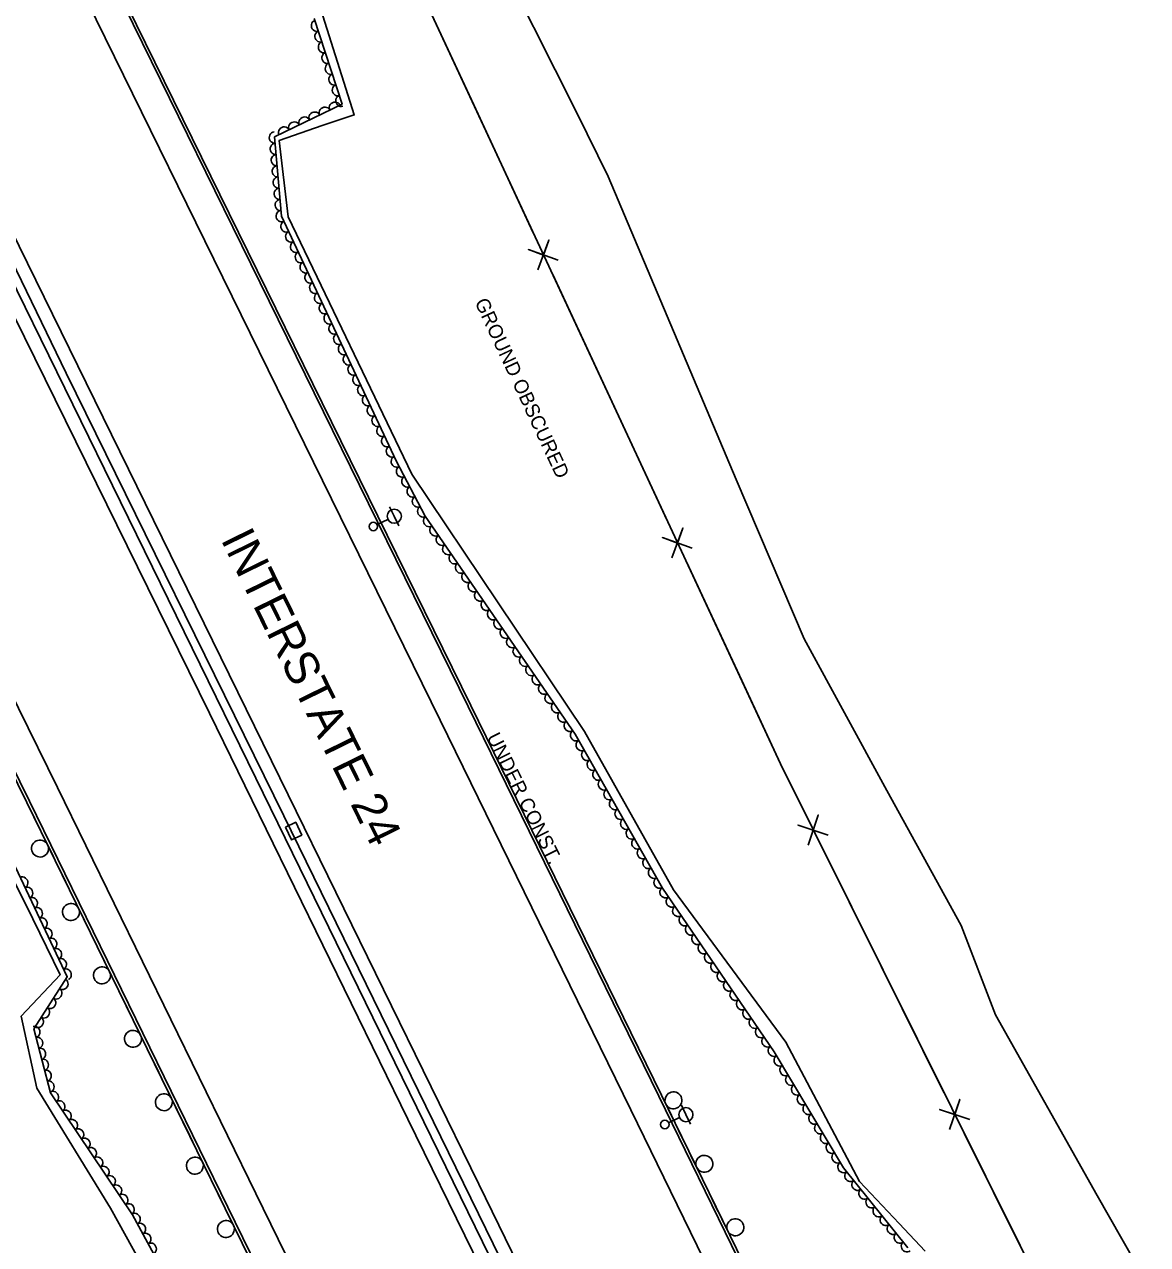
# Model space of a CAD drawing. Extents: x 1746719 to 1766531, y 631721 to 662391.
# Drawn here: x 1762818.3 to 1763216.1, y 636284.6 to 636716.8 of the extents above; entities that cross this region are included whole.
import ezdxf

# ---------------------------------------------------------------- set-up
doc = ezdxf.new("R2010")
doc.units = 0
for name, color, linetype in [('SURVEY - AERIAL SURVEY - Photo Control - Points - Elevations', 7, 'Continuous'), ('SURVEY - AERIAL SURVEY - Photo Control - Points - Locators', 7, 'Continuous'), ('SURVEY - AERIAL SURVEY - Photo Control - Points - Numbers', 7, 'Continuous'), ('SURVEY - AERIAL SURVEY - Photo Control with Text', 7, 'Continuous'), ('SURVEY - CENTERLINE - Existing Roads - Development', 7, 'Continuous'), ('SURVEY - CENTERLINE - Existing Roads Curve Text', 7, 'Continuous'), ('SURVEY - CENTERLINE - Preliminary Curve Text', 7, 'Continuous'), ('SURVEY - CONTROL - Points - Numbers', 7, 'Continuous')]:
    doc.layers.add(name, color=color, linetype=linetype)

msp = doc.modelspace()

# ---------------------------------------------------------------- linework, layer by layer
at = {"layer": 'SURVEY - AERIAL SURVEY - Photo Control - Points - Elevations'}
for points in [[(1763704.89, 634983.66), (1763640.33, 635116.26), (1763572.67, 635254.52), (1763501.45, 635399.63), (1763427.19, 635551.31), (1763340.37, 635728.58), (1763263.89, 635885.41), (1763187.43, 636041.67), (1763122.68, 636173.79), (1763042.99, 636337.18), (1762975.48, 636475.16), (1762847.24, 636736.51)], [(1763695, 634978.85), (1763630.44, 635111.43), (1763562.79, 635249.68), (1763491.57, 635394.79), (1763417.31, 635546.47), (1763330.49, 635723.75), (1763254.01, 635880.59), (1763177.55, 636036.83), (1763112.8, 636168.96), (1763033.11, 636332.35), (1762965.6, 636470.32), (1762837.37, 636731.67)], [(1763641.05, 634952.58), (1763576.52, 635085.11), (1763508.91, 635223.28), (1763437.7, 635368.38), (1763363.42, 635520.08), (1763276.58, 635697.4), (1763200.09, 635854.25), (1763123.66, 636010.44), (1763058.89, 636142.6), (1762979.2, 636306.01), (1762911.72, 636443.92), (1762783.5, 636705.24)], [(1762773.06, 636698.72), (1762814.67, 636613.42), (1762883.84, 636472.89), (1762954.11, 636329.07), (1763023.11, 636188.11), (1763074.26, 636083.06), (1763161.07, 635905.77), (1763211.77, 635802.95), (1763267.45, 635689.5), (1763370.88, 635477.29), (1763451.14, 635313.44)], [(1762719.13, 636672.41), (1762760.79, 636587.02), (1762829.97, 636446.47), (1762900.21, 636302.71), (1762969.19, 636161.79), (1763020.34, 636056.74), (1763107.22, 635879.31), (1763157.93, 635776.46), (1763213.56, 635663.14), (1763316.97, 635450.95), (1763397.25, 635287.05)], [(1762709.25, 636667.59), (1762750.92, 636582.18), (1762820.1, 636441.63), (1762890.33, 636297.87), (1762959.31, 636156.96), (1763010.46, 636051.91), (1763097.34, 635874.45), (1763148.06, 635771.61), (1763203.67, 635658.31), (1763307.08, 635446.12), (1763387.38, 635282.21)]]:
    msp.add_lwpolyline(points, dxfattribs=at)
at = {"layer": 'SURVEY - AERIAL SURVEY - Photo Control - Points - Locators'}
for points in [[(1762855.72, 636761.66), (1762915.79, 636794.06), (1762948.96, 636813.36), (1762952.81, 636806.93), (1763013.9, 636685.45), (1763025.09, 636662.89), (1763070.4, 636555.62), (1763094.41, 636499.13), (1763123.77, 636445.46), (1763150.07, 636397.69), (1763162.17, 636366.06), (1763198.22, 636302.04), (1763238.5, 636231.32), (1763273.29, 636158.17), (1763313.15, 636074.51), (1763350.67, 635995.46), (1763380.26, 635934.07), (1763411.62, 635868.46), (1763466.91, 635754.2), (1763477.33, 635732.13), (1763497.46, 635693.59), (1763531.02, 635629.76), (1763548.12, 635593.75), (1763602.09, 635502.11)], [(1763137.27, 636282.28), (1763128.15, 636292.06), (1763114.09, 636306.95), (1763087.96, 636356.32), (1763048.16, 636410.3), (1763016.65, 636466.34), (1762955.51, 636557.48), (1762911.75, 636648.59), (1762908.47, 636675.64), (1762923.79, 636681.03), (1762935.13, 636684.77), (1762923.96, 636719.84)], [(1762686.72, 636660.03), (1762686.19, 636648.39), (1762701.82, 636634.6), (1762718.17, 636611.05), (1762743.7, 636567.48), (1762763.62, 636517.54), (1762762.41, 636485.14), (1762774.44, 636474), (1762782.25, 636443.41), (1762804.14, 636433.94), (1762818.93, 636404.82), (1762830.94, 636380.23), (1762817.12, 636365.53), (1762822.71, 636340.06), (1762848.83, 636297.5), (1762876.64, 636247.08)]]:
    msp.add_lwpolyline(points, dxfattribs=at)
at = {"layer": 'SURVEY - AERIAL SURVEY - Photo Control - Points - Numbers'}
for points in [[(1763446.24, 635514.67), (1763428.09, 635551.75), (1763341.27, 635729.02), (1763264.79, 635885.85), (1763188.33, 636042.11), (1763123.58, 636174.23), (1763043.89, 636337.61), (1762976.38, 636475.6), (1762848.14, 636736.95)], [(1763635.49, 634947.88), (1763550.57, 635121.13), (1763412.96, 635402), (1763296.92, 635639.14), (1763179.78, 635878.6), (1763016.73, 636211.43), (1762900.31, 636449.87), (1762810.07, 636633.97), (1762777.65, 636700.23)], [(1762780.33, 636702.09), (1762833.11, 636593.25), (1762910.17, 636436.51), (1763005.6, 636241.46), (1763118.37, 636010.26), (1763219.08, 635804.06), (1763329.74, 635578.22), (1763441.15, 635350.94), (1763538.42, 635152.66), (1763637.77, 634949.46)], [(1762754.81, 636572), (1762819.2, 636441.19), (1762889.43, 636297.43), (1762958.41, 636156.52), (1763009.56, 636051.47), (1763096.45, 635874.01), (1763147.16, 635771.16), (1763186.04, 635691.97)], [(1762818.98, 636441.63), (1762819.2, 636441.19), (1762821.05, 636437.41)], [(1762821.05, 636437.41), (1762823.11, 636433.19)], [(1762824.51, 636430.31), (1762828.55, 636422.05)], [(1762829.96, 636419.17), (1762832.02, 636414.95)], [(1762832.02, 636414.95), (1762834.08, 636410.72)], [(1762835.49, 636407.85), (1762839.53, 636399.58)], [(1762840.93, 636396.71), (1762842.99, 636392.48)], [(1762842.99, 636392.48), (1762845.06, 636388.26)], [(1762846.46, 636385.39), (1762850.5, 636377.12)], [(1762851.9, 636374.24), (1762853.97, 636370.02)], [(1762853.97, 636370.02), (1762856.03, 636365.8)], [(1762857.44, 636362.92), (1762861.47, 636354.66)], [(1762862.88, 636351.78), (1762864.94, 636347.56)], [(1762864.94, 636347.56), (1762867, 636343.34)], [(1762868.41, 636340.46), (1762872.45, 636332.19)], [(1763047.46, 636330.3), (1763043.89, 636337.61), (1763043.43, 636338.57)], [(1762873.85, 636329.32), (1762875.91, 636325.1)], [(1762875.91, 636325.1), (1762877.98, 636320.87)], [(1763050.92, 636323.2), (1763048.86, 636327.43)], [(1763052.98, 636318.98), (1763050.92, 636323.2)], [(1762879.38, 636318), (1762883.42, 636309.73)], [(1763058.42, 636307.83), (1763054.38, 636316.1)], [(1762884.82, 636306.86), (1762886.89, 636302.63)], [(1762886.89, 636302.63), (1762888.95, 636298.41)], [(1763061.88, 636300.73), (1763059.82, 636304.96)], [(1763063.94, 636296.51), (1763061.88, 636300.73)], [(1762890.36, 636295.54), (1762894.4, 636287.27)], [(1763069.38, 636285.36), (1763065.34, 636293.63)]]:
    msp.add_lwpolyline(points, dxfattribs=at)
for centre, start, end in [((1762823.82, 636424.9), 139.3053, 139.2913), ((1762834.79, 636402.44), 139.3053, 139.2913), ((1762845.77, 636379.98), 139.3053, 139.2913), ((1762856.74, 636357.51), 139.3053, 139.2913), ((1762867.71, 636335.05), 139.3053, 139.2913), ((1763048.16, 636335.71), 319.267, 319.253), ((1762878.69, 636312.59), 139.3053, 139.2913), ((1763059.12, 636313.24), 319.267, 319.253), ((1762889.67, 636290.13), 139.3525, 139.3386), ((1763070.07, 636290.77), 319.267, 319.253)]:
    msp.add_arc(centre, 3, start, end, dxfattribs=at)
at = {"layer": 'SURVEY - AERIAL SURVEY - Photo Control with Text'}
for points in [[(1763131.16, 636283.47), (1763108.44, 636311.78), (1763083.87, 636352.9), (1763044.23, 636410.92), (1763013.32, 636465.47), (1762960.28, 636542.67), (1762949.91, 636562.28), (1762909.32, 636648.85), (1762906.88, 636676.96), (1762930.82, 636688.61), (1762920.97, 636718.94)], [(1762687.81, 636651.66), (1762704.83, 636636.5), (1762737.9, 636582.29), (1762750.43, 636563.52), (1762769.4, 636515.18), (1762787.94, 636471.17), (1762807.26, 636434.86), (1762833.45, 636379.41), (1762821.62, 636361.1), (1762827.53, 636338.34), (1762856.61, 636295.22), (1762881.67, 636249.02)]]:
    msp.add_lwpolyline(points, dxfattribs=at)
for centre, major_axis in [((1762921.82, 636716.32), (-0.62, 1.9)), ((1762923.05, 636712.52), (-0.62, 1.9)), ((1762924.29, 636708.71), (-0.62, 1.9)), ((1762925.53, 636704.91), (-0.62, 1.9)), ((1762926.76, 636701.1), (-0.62, 1.9)), ((1762928, 636697.3), (-0.62, 1.9)), ((1762929.24, 636693.5), (-0.62, 1.9)), ((1762930.47, 636689.69), (-0.62, 1.9)), ((1762924.65, 636685.61), (1.8, 0.88)), ((1762928.25, 636687.36), (1.8, 0.88)), ((1762913.86, 636680.36), (1.8, 0.88)), ((1762917.46, 636682.11), (1.8, 0.88)), ((1762921.05, 636683.86), (1.8, 0.88)), ((1762906.9, 636676.73), (-0.17, 1.99)), ((1762910.26, 636678.61), (1.8, 0.88)), ((1762907.24, 636672.74), (-0.17, 1.99)), ((1762907.59, 636668.76), (-0.17, 1.99)), ((1762907.94, 636664.77), (-0.17, 1.99)), ((1762908.28, 636660.79), (-0.17, 1.99)), ((1762908.63, 636656.8), (-0.17, 1.99)), ((1762908.97, 636652.82), (-0.17, 1.99)), ((1762909.33, 636648.83), (-0.85, 1.81)), ((1762911.02, 636645.21), (-0.85, 1.81)), ((1762912.72, 636641.59), (-0.85, 1.81)), ((1762914.42, 636637.97), (-0.85, 1.81)), ((1762916.12, 636634.35), (-0.85, 1.81)), ((1762917.82, 636630.72), (-0.85, 1.81)), ((1762919.51, 636627.1), (-0.85, 1.81)), ((1762921.21, 636623.48), (-0.85, 1.81)), ((1762922.91, 636619.86), (-0.85, 1.81)), ((1762924.61, 636616.24), (-0.85, 1.81)), ((1762926.31, 636612.62), (-0.85, 1.81)), ((1762928.01, 636609), (-0.85, 1.81)), ((1762929.7, 636605.37), (-0.85, 1.81)), ((1762931.4, 636601.75), (-0.85, 1.81)), ((1762933.1, 636598.13), (-0.85, 1.81)), ((1762934.8, 636594.51), (-0.85, 1.81)), ((1762936.5, 636590.89), (-0.85, 1.81)), ((1762938.2, 636587.27), (-0.85, 1.81)), ((1762939.89, 636583.64), (-0.85, 1.81)), ((1762941.59, 636580.02), (-0.85, 1.81)), ((1762943.29, 636576.4), (-0.85, 1.81)), ((1762944.99, 636572.78), (-0.85, 1.81)), ((1762946.69, 636569.16), (-0.85, 1.81)), ((1762948.38, 636565.54), (-0.85, 1.81)), ((1762950.1, 636561.92), (-0.93, 1.77)), ((1762951.97, 636558.39), (-0.93, 1.77)), ((1762953.84, 636554.85), (-0.93, 1.77)), ((1762955.71, 636551.31), (-0.93, 1.77)), ((1762957.58, 636547.78), (-0.93, 1.77)), ((1762959.45, 636544.24), (-0.93, 1.77)), ((1762961.54, 636540.84), (-1.13, 1.65)), ((1762963.8, 636537.54), (-1.13, 1.65)), ((1762966.07, 636534.24), (-1.13, 1.65)), ((1762968.33, 636530.95), (-1.13, 1.65)), ((1762970.6, 636527.65), (-1.13, 1.65)), ((1762972.86, 636524.35), (-1.13, 1.65)), ((1762975.13, 636521.06), (-1.13, 1.65)), ((1762977.39, 636517.76), (-1.13, 1.65)), ((1762979.66, 636514.46), (-1.13, 1.65)), ((1762981.92, 636511.17), (-1.13, 1.65)), ((1762984.19, 636507.87), (-1.13, 1.65)), ((1762986.45, 636504.57), (-1.13, 1.65)), ((1762988.72, 636501.28), (-1.13, 1.65)), ((1762990.98, 636497.98), (-1.13, 1.65)), ((1762993.25, 636494.68), (-1.13, 1.65)), ((1762995.51, 636491.39), (-1.13, 1.65)), ((1762997.78, 636488.09), (-1.13, 1.65)), ((1763000.05, 636484.79), (-1.13, 1.65)), ((1763002.31, 636481.5), (-1.13, 1.65)), ((1763004.58, 636478.2), (-1.13, 1.65)), ((1763006.84, 636474.9), (-1.13, 1.65)), ((1763009.11, 636471.61), (-1.13, 1.65)), ((1763011.37, 636468.31), (-1.13, 1.65)), ((1763013.6, 636464.99), (-0.99, 1.74)), ((1763015.57, 636461.51), (-0.99, 1.74)), ((1763017.54, 636458.03), (-0.99, 1.74)), ((1763019.51, 636454.55), (-0.99, 1.74)), ((1763021.48, 636451.07), (-0.99, 1.74)), ((1763023.46, 636447.59), (-0.99, 1.74)), ((1763025.43, 636444.11), (-0.99, 1.74)), ((1763027.4, 636440.63), (-0.99, 1.74)), ((1763029.37, 636437.15), (-0.99, 1.74)), ((1763031.34, 636433.67), (-0.99, 1.74)), ((1763033.32, 636430.19), (-0.99, 1.74)), ((1763035.29, 636426.71), (-0.99, 1.74)), ((1763037.26, 636423.23), (-0.99, 1.74)), ((1763039.23, 636419.75), (-0.99, 1.74)), ((1762817.64, 636412.87), (0.85, -1.81)), ((1763041.2, 636416.27), (-0.99, 1.74)), ((1763043.18, 636412.79), (-0.99, 1.74)), ((1762819.35, 636409.25), (0.85, -1.81)), ((1763045.28, 636409.39), (-1.13, 1.65)), ((1762821.06, 636405.64), (0.85, -1.81)), ((1763047.54, 636406.08), (-1.13, 1.65)), ((1762822.77, 636402.02), (0.85, -1.81)), ((1763049.79, 636402.78), (-1.13, 1.65)), ((1763052.05, 636399.48), (-1.13, 1.65)), ((1762824.48, 636398.4), (0.85, -1.81)), ((1762826.19, 636394.79), (0.85, -1.81)), ((1763054.3, 636396.18), (-1.13, 1.65)), ((1762827.89, 636391.17), (0.85, -1.81)), ((1763056.56, 636392.87), (-1.13, 1.65)), ((1762829.6, 636387.55), (0.85, -1.81)), ((1763058.82, 636389.57), (-1.13, 1.65)), ((1762831.31, 636383.94), (0.85, -1.81)), ((1763061.07, 636386.27), (-1.13, 1.65)), ((1763063.33, 636382.96), (-1.13, 1.65)), ((1762833.02, 636380.32), (0.85, -1.81)), ((1763065.59, 636379.66), (-1.13, 1.65)), ((1762829.66, 636373.53), (-1.09, -1.68)), ((1762831.83, 636376.89), (-1.09, -1.68)), ((1763067.84, 636376.36), (-1.13, 1.65)), ((1762827.49, 636370.17), (-1.09, -1.68)), ((1763070.1, 636373.06), (-1.13, 1.65)), ((1763072.36, 636369.75), (-1.13, 1.65)), ((1762825.31, 636366.81), (-1.09, -1.68)), ((1763074.61, 636366.45), (-1.13, 1.65)), ((1762823.14, 636363.46), (-1.09, -1.68)), ((1763076.87, 636363.15), (-1.13, 1.65)), ((1762821.92, 636359.94), (0.5, -1.94)), ((1762822.93, 636356.07), (0.5, -1.94)), ((1763079.12, 636359.84), (-1.13, 1.65)), ((1763081.38, 636356.54), (-1.13, 1.65)), ((1762823.93, 636352.2), (0.5, -1.94)), ((1763083.64, 636353.24), (-1.13, 1.65)), ((1762824.94, 636348.33), (0.5, -1.94)), ((1763085.71, 636349.82), (-1.03, 1.72)), ((1762825.94, 636344.46), (0.5, -1.94)), ((1763087.76, 636346.38), (-1.03, 1.72)), ((1762826.95, 636340.59), (0.5, -1.94)), ((1763089.81, 636342.95), (-1.03, 1.72)), ((1763091.87, 636339.52), (-1.03, 1.72)), ((1762828.47, 636336.95), (1.12, -1.66)), ((1763093.92, 636336.08), (-1.03, 1.72)), ((1762830.71, 636333.63), (1.12, -1.66)), ((1762832.95, 636330.32), (1.12, -1.66)), ((1763095.97, 636332.65), (-1.03, 1.72)), ((1762835.18, 636327), (1.12, -1.66)), ((1763098.02, 636329.22), (-1.03, 1.72)), ((1762837.42, 636323.68), (1.12, -1.66)), ((1763100.07, 636325.78), (-1.03, 1.72)), ((1763102.12, 636322.35), (-1.03, 1.72)), ((1762839.66, 636320.37), (1.12, -1.66)), ((1762841.89, 636317.05), (1.12, -1.66)), ((1763104.18, 636318.91), (-1.03, 1.72)), ((1762844.13, 636313.73), (1.12, -1.66)), ((1763106.23, 636315.48), (-1.03, 1.72)), ((1762846.37, 636310.42), (1.12, -1.66)), ((1763108.28, 636312.05), (-1.03, 1.72)), ((1763110.75, 636308.9), (-1.25, 1.56)), ((1762848.6, 636307.1), (1.12, -1.66)), ((1762850.84, 636303.78), (1.12, -1.66)), ((1763113.25, 636305.78), (-1.25, 1.56)), ((1762853.07, 636300.47), (1.12, -1.66)), ((1763115.75, 636302.66), (-1.25, 1.56)), ((1762855.31, 636297.15), (1.12, -1.66)), ((1763118.26, 636299.54), (-1.25, 1.56)), ((1763120.76, 636296.42), (-1.25, 1.56)), ((1762857.41, 636293.75), (0.95, -1.76)), ((1763123.27, 636293.31), (-1.25, 1.56)), ((1762859.32, 636290.24), (0.95, -1.76)), ((1762861.22, 636286.72), (0.95, -1.76)), ((1763125.77, 636290.19), (-1.25, 1.56)), ((1762863.13, 636283.2), (0.95, -1.76)), ((1763128.27, 636287.07), (-1.25, 1.56)), ((1763130.78, 636283.95), (-1.25, 1.56))]:
    msp.add_ellipse(centre, major_axis=major_axis, ratio=0.940188, start_param=0, end_param=3.141593, dxfattribs=at)
at = {"layer": 'SURVEY - CENTERLINE - Existing Roads - Development'}
for p, q in [((1762949.3, 636542.6), (1762947.66, 636545.97)), ((1762943.23, 636539.64), (1762947.05, 636541.5)), ((1762949.3, 636542.6), (1762950.94, 636539.23)), ((1763052.59, 636330.65), (1763051, 636334.05)), ((1763046.47, 636327.79), (1763050.32, 636329.59)), ((1763052.59, 636330.65), (1763054.17, 636327.25))]:
    msp.add_line(p, q, dxfattribs=at)
for centre, radius in [((1762949.3, 636542.6), 2.5), ((1762941.88, 636538.99), 1.5), ((1763052.59, 636330.65), 2.5), ((1763045.11, 636327.16), 1.5)]:
    msp.add_circle(centre, radius, dxfattribs=at)
at = {"layer": 'SURVEY - CENTERLINE - Existing Roads Curve Text'}
for points in [[(1762928.82, 636789.81), (1762960.97, 636723.74), (1763086.1, 636454.87), (1763365.02, 635894.2), (1763461.56, 635698.81)], [(1762957.74, 636730.38), (1762960.97, 636723.74), (1762977.43, 636688.36)], [(1762977.43, 636688.36), (1762998.53, 636643.03)], [(1763007.38, 636633.25), (1762996.79, 636637.04), (1763002.11, 636635.1), (1763004.05, 636640.42), (1763000.13, 636629.88)], [(1763005.32, 636628.43), (1763024.9, 636586.37)], [(1763024.9, 636586.37), (1763046, 636541.04)], [(1763054.85, 636531.26), (1763044.26, 636535.05), (1763049.58, 636533.11), (1763051.52, 636538.42), (1763047.6, 636527.88)], [(1763052.79, 636526.44), (1763072.37, 636484.37)], [(1763072.37, 636484.37), (1763086.1, 636454.87), (1763093.87, 636439.24)], [(1763102.98, 636429.69), (1763092.3, 636433.2), (1763097.66, 636431.4), (1763099.46, 636436.77), (1763095.82, 636426.13)], [(1763101.04, 636424.82), (1763121.71, 636383.28)], [(1763121.71, 636383.28), (1763143.98, 636338.51)], [(1763153.09, 636328.97), (1763142.41, 636332.48), (1763147.77, 636330.68), (1763149.57, 636336.04), (1763145.92, 636325.41)], [(1763151.15, 636324.1), (1763171.82, 636282.56)]]:
    msp.add_lwpolyline(points, dxfattribs=at)
at = {"layer": 'SURVEY - CENTERLINE - Preliminary Curve Text'}
msp.add_line((1762913.63, 636431.08), (1762913.63, 636431.08), dxfattribs=at)
msp.add_lwpolyline([(1762910.77, 636432.5), (1762914.39, 636434.19), (1762916.5, 636429.66), (1762912.88, 636427.97), (1762910.77, 636432.5)], dxfattribs=at)

# ---------------------------------------------------------------- texts
at = {"layer": 'SURVEY - AERIAL SURVEY - Photo Control - Points - Locators'}
for s, rotation, p in [('GROUND OBSCURED', 294.9909, (1762977.68, 636618.44)), ('UNDER CONST.', 296.3269, (1762981.88, 636464.4))]:
    msp.add_text(s, height=5, rotation=rotation, dxfattribs=at).set_placement(p)
at = {"layer": 'SURVEY - CONTROL - Points - Numbers'}
msp.add_text('INTERSTATE 24', height=12, rotation=296.1355, dxfattribs=at).set_placement((1762887.68, 636534.45))

doc.saveas('drawing.dxf')
